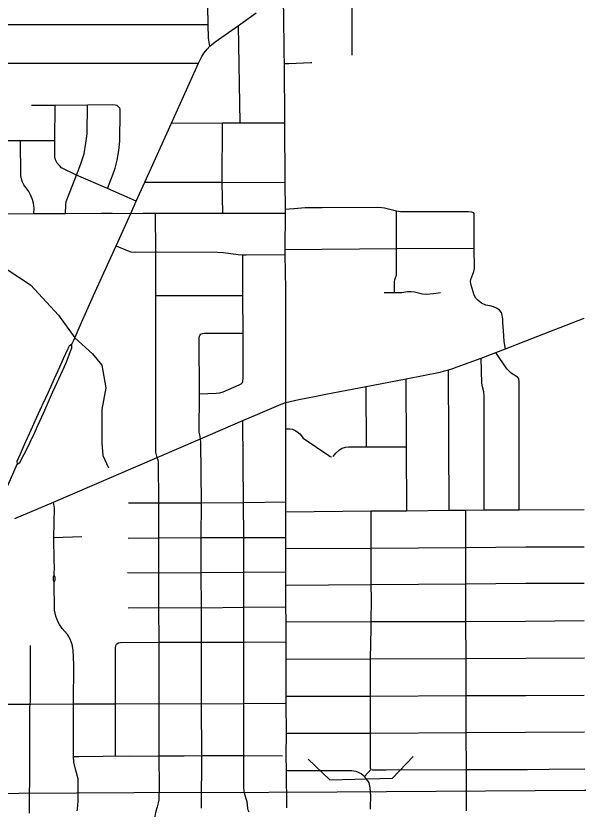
# Model space of a CAD drawing. Extents: x -1403959 to 81668, y -1400582 to 11018.
# Drawn here: x 7440.7 to 7531.9, y 8330.4 to 8458.9 of the extents above; entities that cross this region are included whole.
import ezdxf

# ---------------------------------------------------------------- set-up
doc = ezdxf.new("R2010")
doc.units = 0
for name, color, linetype in [('tdCiSectNmbr', 7, 'Continuous'), ('tdCiSectTwpRng', 7, 'Continuous'), ('tdCoDivCarto', 7, 'Continuous'), ('tdCoSurfBitum', 7, 'Continuous'), ('tdCoSurfEarth', 7, 'Continuous')]:
    doc.layers.add(name, color=color, linetype=linetype)

msp = doc.modelspace()

# ---------------------------------------------------------------- linework, layer by layer
at = {"layer": 'tdCiSectNmbr'}
for points in [[(7449.78, 8405.7), (7450.1, 8406.34), (7451.37, 8409.22), (7453.31, 8413.6), (7456.97, 8421.61), (7459.36, 8426.87), (7460.2, 8428.87), (7461.6, 8431.93), (7465.94, 8441.49), (7470.34, 8451.22), (7470.88, 8452.28), (7471.25, 8452.87), (7471.72, 8453.49), (7472.16, 8453.95), (7473.04, 8454.65), (7476.81, 8457.32), (7479.65, 8459.37)], [(7414.83, 8426.99), (7414.83, 8426.99), (7415.86, 8426.98), (7417.86, 8426.96), (7421.82, 8426.93), (7422.7, 8426.93), (7427.81, 8426.87), (7433.47, 8426.85), (7436.2, 8426.84), (7443.65, 8426.86), (7448.76, 8426.86), (7454.52, 8426.91)], [(7454.52, 8426.91), (7456.33, 8426.91)], [(7456.33, 8426.91), (7459.36, 8426.87)], [(7490.96, 8397.59), (7495.51, 8398.45), (7497.48, 8398.84), (7504, 8400.12), (7509.51, 8401.19), (7510.18, 8401.38), (7510.85, 8401.57), (7511.56, 8401.78), (7512.26, 8402.02), (7516.16, 8403.45), (7518.49, 8404.34), (7520.06, 8404.95), (7523.36, 8406.24), (7532.85, 8409.93), (7532.85, 8409.93)], [(7449.78, 8405.7), (7449.37, 8405.41), (7449.08, 8404.83), (7448.38, 8403.31), (7447.77, 8402), (7446.91, 8400.07), (7445.88, 8397.75), (7445.51, 8396.96)], [(7448.42, 8401.74), (7448.96, 8402.98), (7449.56, 8404.56), (7449.8, 8405.14), (7449.78, 8405.65)], [(7449.78, 8405.65), (7449.78, 8405.7)], [(7447.1, 8398.82), (7447.68, 8400.09), (7448.31, 8401.51), (7448.42, 8401.74)], [(7445.88, 8396.13), (7446.72, 8397.99), (7447.1, 8398.82)], [(7484.49, 8396.25), (7486.56, 8396.72), (7489.11, 8397.22), (7490.96, 8397.59), (7490.96, 8397.59)], [(7445.51, 8396.96), (7444.98, 8395.83), (7444.89, 8395.62)], [(7444.89, 8395.62), (7443.8, 8393.24), (7443.15, 8391.76), (7442.66, 8390.71)], [(7444.58, 8393.22), (7445.18, 8394.56), (7445.76, 8395.87), (7445.88, 8396.13)], [(7479.91, 8394.39), (7483.72, 8396), (7484.47, 8396.24), (7484.49, 8396.25), (7484.49, 8396.25)], [(7446.82, 8380.11), (7463.63, 8387.36), (7470.66, 8390.4), (7477.53, 8393.32), (7479.91, 8394.39), (7479.91, 8394.39)], [(7443.31, 8390.42), (7443.49, 8390.8), (7444.27, 8392.52), (7444.58, 8393.22)], [(7442.66, 8390.71), (7442.55, 8390.48), (7442.06, 8389.4), (7441.39, 8387.91), (7440.86, 8386.72), (7440.94, 8386.29)], [(7440.94, 8386.29), (7441.36, 8386.52), (7442.03, 8387.81), (7442.85, 8389.44), (7443.21, 8390.21)], [(7443.21, 8390.21), (7443.31, 8390.42)], [(7435.47, 8375.31), (7436.43, 8376.65), (7437, 8377.61), (7439.86, 8383.8), (7440.94, 8386.29)], [(7440.56, 8377.48), (7446.82, 8380.11)]]:
    msp.add_lwpolyline(points, dxfattribs=at)
at = {"layer": 'tdCiSectTwpRng'}
for points in [[(7471.88, 8457.47), (7471.77, 8463.4), (7471.71, 8469.65), (7471.63, 8475.49)], [(7495.22, 8456.55), (7495.24, 8460.35), (7495.23, 8461.95), (7495.18, 8465.64), (7495.14, 8470.36)], [(7484.47, 8401.19), (7484.47, 8407.18), (7484.45, 8414.59), (7484.38, 8420.22), (7484.38, 8421.05), (7484.41, 8426.94), (7484.42, 8427.57), (7484.34, 8431.91), (7484.33, 8441.54), (7484.24, 8451.17), (7484.22, 8452.92), (7484.16, 8459.32), (7484.02, 8462.05), (7484, 8462.38)], [(7436.03, 8457.49), (7471.88, 8457.47)], [(7472.16, 8453.95), (7471.96, 8455.26), (7471.88, 8457.47)], [(7477.05, 8441.54), (7476.81, 8457.32)], [(7495.2, 8452.51), (7495.2, 8455.55), (7495.22, 8456.39), (7495.22, 8456.55)], [(7495.2, 8452.49), (7495.2, 8452.51)], [(7436.06, 8451.24), (7470.34, 8451.22)], [(7484.24, 8451.17), (7484.95, 8451.19), (7488.51, 8451.34)], [(7488.51, 8451.34), (7488.68, 8451.35)], [(7443.25, 8444.44), (7447.06, 8444.44), (7452.31, 8444.48), (7456.44, 8444.51), (7456.81, 8444.48), (7457.07, 8444.4), (7457.32, 8444.21), (7457.49, 8443.97), (7457.58, 8443.75)], [(7460.2, 8428.87), (7455.55, 8430.93), (7450.56, 8433.08), (7448.13, 8434.27), (7447.76, 8434.62), (7447.43, 8435.02), (7447.16, 8435.56), (7447.05, 8436.07), (7447.02, 8438.72), (7447.06, 8444.44)], [(7448.76, 8426.86), (7448.81, 8428.22), (7448.89, 8428.84), (7450.56, 8433.08), (7451.25, 8434.91), (7451.77, 8436.53), (7452.07, 8438.25), (7452.27, 8439.79), (7452.31, 8444.48)], [(7455.55, 8430.93), (7456.13, 8432.33), (7456.51, 8433.28), (7456.81, 8434.21), (7457.12, 8435.52), (7457.38, 8437.07), (7457.57, 8438.6), (7457.63, 8443.37), (7457.62, 8443.66), (7457.58, 8443.75)], [(7465.94, 8441.49), (7474.2, 8441.58), (7477.05, 8441.54), (7484.33, 8441.54)], [(7474.24, 8426.92), (7474.16, 8431.94), (7474.2, 8441.58)], [(7436.14, 8438.72), (7441.49, 8438.71), (7447.02, 8438.72)], [(7443.65, 8426.86), (7443.66, 8427.69), (7443.56, 8428.52), (7443.41, 8429.13), (7443.1, 8429.89), (7442.82, 8430.42), (7442.47, 8430.89), (7442.02, 8431.49), (7441.79, 8431.95), (7441.65, 8432.47), (7441.53, 8432.96), (7441.49, 8438.71)], [(7461.6, 8431.93), (7474.16, 8431.94), (7484.34, 8431.91)], [(7484.42, 8427.57), (7486.4, 8427.74), (7487.62, 8427.82), (7490.39, 8427.84), (7499.31, 8427.9), (7500.01, 8427.86), (7500.45, 8427.8), (7502.44, 8427.31)], [(7502.43, 8421.21), (7502.44, 8427.31)], [(7502.44, 8427.31), (7503.06, 8427.19), (7514.11, 8427.19), (7514.56, 8427.16), (7514.87, 8427.06)], [(7459.36, 8426.87), (7461.28, 8426.9)], [(7461.28, 8426.9), (7463.36, 8426.9)], [(7463.36, 8426.9), (7474.24, 8426.92), (7484.41, 8426.94)], [(7463.63, 8387.36), (7463.49, 8387.79), (7463.42, 8388.19), (7463.38, 8413.59), (7463.41, 8420.65), (7463.36, 8426.9)], [(7519.74, 8407.88), (7519.67, 8409.22), (7519.66, 8409.76), (7519.55, 8410.4), (7519.41, 8410.83), (7519.13, 8411.2), (7518.71, 8411.51), (7518.16, 8411.73), (7517.52, 8411.9), (7516.88, 8412.05), (7516.19, 8412.35), (7515.66, 8412.79), (7515.27, 8413.16), (7515, 8413.67), (7514.51, 8415.25), (7514.44, 8415.53), (7514.4, 8415.87), (7514.45, 8416.2), (7514.93, 8417.46), (7515.04, 8417.98), (7514.98, 8421.24), (7515.02, 8426.38), (7515, 8426.87), (7514.89, 8427.04)], [(7514.87, 8427.06), (7514.89, 8427.04)], [(7456.97, 8421.61), (7458.75, 8420.88), (7459.35, 8420.69), (7460.05, 8420.63), (7463.41, 8420.65), (7473.36, 8420.62), (7474.37, 8420.56), (7476.73, 8420.24), (7477.52, 8420.18), (7478.06, 8420.18), (7484.38, 8420.22)], [(7484.38, 8421.05), (7502.43, 8421.21), (7514.98, 8421.24)], [(7502.09, 8414.07), (7502.08, 8415.47), (7502.1, 8415.81), (7502.16, 8416.12), (7502.27, 8416.46), (7502.4, 8416.91), (7502.43, 8417.45), (7502.43, 8421.21)], [(7477.55, 8407.48), (7477.5, 8413.61), (7477.52, 8420.18)], [(7463.38, 8413.59), (7477.5, 8413.61)], [(7500.39, 8414.06), (7502.09, 8414.07), (7503.27, 8414.08), (7504.17, 8414.22), (7504.79, 8414.24), (7505.35, 8414.18), (7505.96, 8414.03), (7506.62, 8413.84), (7507.26, 8413.8), (7508.42, 8413.94), (7509.52, 8414.1)], [(7520.06, 8404.95), (7519.95, 8405.48), (7519.87, 8406.21), (7519.74, 8407.88)], [(7470.66, 8390.4), (7470.51, 8391.04), (7470.45, 8391.46), (7470.46, 8397.69), (7470.43, 8406.67), (7470.48, 8407.06), (7470.5, 8407.08)], [(7470.52, 8407.1), (7470.63, 8407.27)], [(7470.63, 8407.27), (7470.77, 8407.37), (7470.94, 8407.46), (7471.28, 8407.5), (7477.55, 8407.48)], [(7477.5, 8399.65), (7477.53, 8399.72), (7477.55, 8400.2), (7477.55, 8407.48)], [(7522.31, 8378.88), (7522.28, 8399.64), (7522.24, 8400.04), (7522.17, 8400.18), (7522.07, 8400.3), (7521.84, 8400.48), (7521.16, 8400.89), (7520.96, 8401.04), (7520.61, 8401.37), (7520.29, 8401.73), (7518.49, 8404.34)], [(7516.63, 8378.86), (7516.64, 8397.22), (7516.58, 8397.98), (7516.36, 8398.8), (7516.25, 8399.37), (7516.16, 8403.45)], [(7510.95, 8378.81), (7510.85, 8401.57)], [(7484.46, 8392), (7484.47, 8396.24), (7484.47, 8398.48), (7484.47, 8401.19)], [(7470.46, 8397.69), (7473.19, 8397.77), (7473.79, 8397.85), (7474.34, 8398.01), (7476.93, 8399.11), (7477.25, 8399.31), (7477.43, 8399.51), (7477.5, 8399.65)], [(7504.08, 8378.73), (7504.01, 8389.1), (7504, 8400.12)], [(7497.54, 8389.1), (7497.48, 8398.84)], [(7477.69, 8333.98), (7477.69, 8339.08), (7477.69, 8347.52), (7477.67, 8357.45), (7477.67, 8363.1), (7477.67, 8368.77), (7477.65, 8374.41), (7477.63, 8380.05), (7477.53, 8393.32)], [(7484.46, 8392), (7484.76, 8391.99), (7485.06, 8391.99), (7485.53, 8391.92), (7486.12, 8391.68), (7486.72, 8391.17), (7487.29, 8390.51), (7491.47, 8387.67), (7491.68, 8387.53), (7491.9, 8387.46)], [(7484.62, 8330.59), (7484.56, 8336.66), (7484.55, 8339.11), (7484.56, 8342.68), (7484.55, 8347.54), (7484.55, 8348.7), (7484.55, 8354.69), (7484.53, 8357.48), (7484.52, 8360.71), (7484.5, 8363.15), (7484.5, 8366.7), (7484.49, 8368.82), (7484.49, 8372.6), (7484.5, 8374.42), (7484.48, 8378.57), (7484.49, 8380.16), (7484.46, 8392)], [(7470.78, 8363.02), (7470.76, 8368.71), (7470.76, 8374.41), (7470.78, 8380.03), (7470.72, 8389.83), (7470.66, 8390.4), (7470.66, 8390.4)], [(7492.16, 8387.5), (7492.6, 8388.04), (7493.15, 8388.62), (7493.61, 8388.88), (7494.13, 8389.01), (7494.62, 8389.09), (7497.54, 8389.1), (7504.01, 8389.1)], [(7464, 8333.95), (7463.94, 8339.03), (7463.93, 8347.49), (7463.93, 8357.42), (7463.91, 8363.05), (7463.89, 8368.68), (7463.89, 8374.34), (7463.88, 8380.01), (7463.83, 8386.6), (7463.77, 8386.91), (7463.63, 8387.36), (7463.63, 8387.36)], [(7446.93, 8368.27), (7446.95, 8369.69), (7446.93, 8370.59), (7446.89, 8374.4), (7446.96, 8379.16), (7446.82, 8380.11)], [(7458.99, 8380.03), (7463.88, 8380.01), (7470.78, 8380.03), (7477.63, 8380.05), (7484.49, 8380.16)], [(7484.48, 8378.57), (7498.28, 8378.69), (7504.08, 8378.73), (7510.95, 8378.81), (7513.63, 8378.83), (7516.63, 8378.86), (7522.31, 8378.88), (7532.82, 8378.93)], [(7497.24, 8335.69), (7498.29, 8336.86), (7498.19, 8336.97), (7498.22, 8342.72), (7498.19, 8348.72), (7498.19, 8354.73), (7498.25, 8357.29), (7498.29, 8359.58), (7498.3, 8360.77), (7498.36, 8364.35), (7498.29, 8366.76), (7498.3, 8372.68), (7498.28, 8378.69)], [(7513.64, 8360.8), (7513.65, 8366.87), (7513.64, 8372.8), (7513.63, 8378.83)], [(7446.89, 8374.4), (7451.41, 8374.57)], [(7458.91, 8374.31), (7463.89, 8374.34), (7470.76, 8374.41), (7477.65, 8374.41), (7484.5, 8374.42)], [(7484.49, 8372.6), (7498.3, 8372.68)], [(7498.3, 8372.68), (7513.64, 8372.8)], [(7513.64, 8372.8), (7523.37, 8372.86), (7532.86, 8372.87)], [(7446.93, 8368.27), (7446.76, 8368.01), (7446.78, 8367.5), (7446.93, 8367.18)], [(7446.99, 8367.29), (7447.08, 8367.48), (7447.08, 8367.99), (7446.93, 8368.27)], [(7458.82, 8368.73), (7463.89, 8368.68), (7470.76, 8368.71), (7477.67, 8368.77), (7484.49, 8368.82)], [(7450.81, 8335.19), (7450.8, 8335.29), (7450.46, 8336.67), (7450.09, 8338), (7450.03, 8338.91), (7450.06, 8347.44), (7450.11, 8353.82), (7450.02, 8356.15), (7449.86, 8357.04), (7449.53, 8357.95), (7449.1, 8358.71), (7448.24, 8359.66), (7447.79, 8360.28), (7447.5, 8360.81), (7447.18, 8361.67), (7446.97, 8362.64), (7446.93, 8367.18), (7446.99, 8367.29)], [(7484.5, 8366.7), (7498.29, 8366.76)], [(7498.29, 8366.76), (7513.65, 8366.87), (7523.36, 8366.98), (7532.86, 8367.01)], [(7458.9, 8363.02), (7463.91, 8363.05), (7470.78, 8363.02), (7477.67, 8363.1), (7484.5, 8363.15)], [(7470.79, 8330.55), (7470.79, 8330.82), (7470.84, 8339.08), (7470.82, 8347.48), (7470.82, 8357.42), (7470.78, 8363.02), (7470.78, 8363.02)], [(7484.52, 8360.71), (7498.3, 8360.77)], [(7498.3, 8360.77), (7513.64, 8360.8)], [(7513.64, 8360.8), (7523.32, 8360.86), (7532.86, 8360.93)], [(7513.75, 8330.44), (7513.75, 8330.83), (7513.75, 8336.8), (7513.73, 8342.83), (7513.72, 8348.8), (7513.72, 8354.78), (7513.64, 8360.8)], [(7443.08, 8355.94), (7443.08, 8356.93)], [(7456.87, 8347.46), (7456.88, 8356.53), (7456.9, 8356.88), (7457.02, 8357.1)], [(7457.02, 8357.1), (7457.06, 8357.17), (7457.33, 8357.32), (7457.65, 8357.39), (7463.93, 8357.42), (7470.82, 8357.42), (7477.67, 8357.45), (7484.53, 8357.48)], [(7443.05, 8347.41), (7443.05, 8347.41), (7443.1, 8347.76), (7443.08, 8355.94)], [(7484.55, 8354.69), (7498.19, 8354.73)], [(7498.19, 8354.73), (7513.72, 8354.78), (7523.38, 8354.86), (7532.88, 8354.91)], [(7498.19, 8348.72), (7513.72, 8348.8)], [(7513.72, 8348.8), (7523.36, 8348.79), (7532.82, 8348.86)], [(7436.5, 8347.38), (7442.99, 8347.41), (7443.05, 8347.41), (7443.05, 8347.41), (7450.06, 8347.44), (7456.87, 8347.46), (7463.93, 8347.49), (7470.82, 8347.48), (7477.69, 8347.52), (7484.55, 8347.54)], [(7456.85, 8339.03), (7456.87, 8347.46)], [(7484.55, 8348.7), (7498.19, 8348.72)], [(7442.94, 8329.77), (7442.94, 8330.4), (7442.94, 8330.76), (7442.98, 8337), (7442.99, 8346.88), (7443.05, 8347.4)], [(7443.05, 8347.4), (7443.05, 8347.41)], [(7484.56, 8342.68), (7498.22, 8342.72)], [(7498.22, 8342.72), (7513.73, 8342.83), (7523.33, 8342.85), (7532.89, 8342.93)], [(7450.03, 8338.91), (7450.91, 8338.94), (7454.84, 8338.96), (7456.85, 8339.03), (7459.1, 8339), (7463.94, 8339.03), (7468, 8339.01), (7470.84, 8339.08), (7477.69, 8339.08), (7483.95, 8339.06)], [(7450.03, 8338.91), (7450.03, 8338.91)], [(7484.56, 8336.66), (7488.28, 8336.66), (7495.15, 8336.66), (7495.83, 8336.55), (7496.67, 8336.18), (7496.99, 8335.9)], [(7496.99, 8335.9), (7497.24, 8335.69)], [(7498.39, 8336.75), (7498.8, 8336.75), (7500.74, 8336.75), (7513.75, 8336.8)], [(7513.75, 8336.8), (7523.63, 8336.84), (7527.15, 8336.88), (7532.95, 8336.92)], [(7450.67, 8330.14), (7450.71, 8330.42), (7450.8, 8331.7), (7450.83, 8333.96), (7450.81, 8335.19)], [(7498.22, 8330.4), (7498.22, 8330.75), (7498.25, 8332.52), (7498.16, 8333.86), (7497.96, 8334.64), (7497.48, 8335.38), (7497.24, 8335.69)], [(7462.21, 8324.53), (7462.21, 8324.53), (7462.21, 8325.66), (7462.28, 8326.74), (7462.38, 8327.2), (7462.51, 8327.55), (7462.88, 8328.26), (7463.18, 8328.95), (7463.27, 8329.21), (7463.41, 8329.85), (7463.49, 8330.21), (7463.58, 8330.49), (7463.67, 8330.77), (7463.84, 8331.41), (7463.92, 8331.88), (7463.96, 8332.38), (7464, 8333.95)], [(7478.54, 8329.93), (7478.39, 8330.26), (7478.34, 8330.58), (7478.18, 8331.6), (7478.08, 8331.93), (7477.87, 8332.59), (7477.73, 8333.31), (7477.69, 8333.98)], [(7513.75, 8330.13), (7513.75, 8330.44)]]:
    msp.add_lwpolyline(points, dxfattribs=at)
at = {"layer": 'tdCoDivCarto'}
msp.add_lwpolyline([(7383.84, 8333.37), (7386.39, 8333.39), (7402.53, 8333.16), (7408.27, 8332.89), (7431.83, 8332.95), (7459.81, 8333.07), (7481.72, 8333.16), (7492.79, 8333.18), (7532.9, 8333.46), (7537.93, 8333.46)], dxfattribs=at)
at = {"layer": 'tdCoSurfBitum'}
msp.add_lwpolyline([(7416.68, 8460.67), (7417.9, 8457.62), (7423.08, 8449.83), (7424.15, 8446.93), (7425.22, 8444.18), (7428.27, 8438.53), (7428.58, 8437), (7429.64, 8435.47), (7433.3, 8422.95), (7435.13, 8420.51), (7443.07, 8415.31), (7447.65, 8410.42), (7450.25, 8406.76), (7453.15, 8404.16), (7454.67, 8402.32), (7455.28, 8398.66), (7454.67, 8395.15), (7454.67, 8389.65), (7454.82, 8387.67), (7455.74, 8385.68)], dxfattribs=at)
at = {"layer": 'tdCoSurfEarth'}
for p, q in [((7491.6, 8335.15), (7488.07, 8338.52)), ((7501.77, 8335.4), (7505.13, 8338.93)), ((7491.6, 8335.15), (7501.77, 8335.4))]:
    msp.add_line(p, q, dxfattribs=at)

doc.saveas('drawing.dxf')
